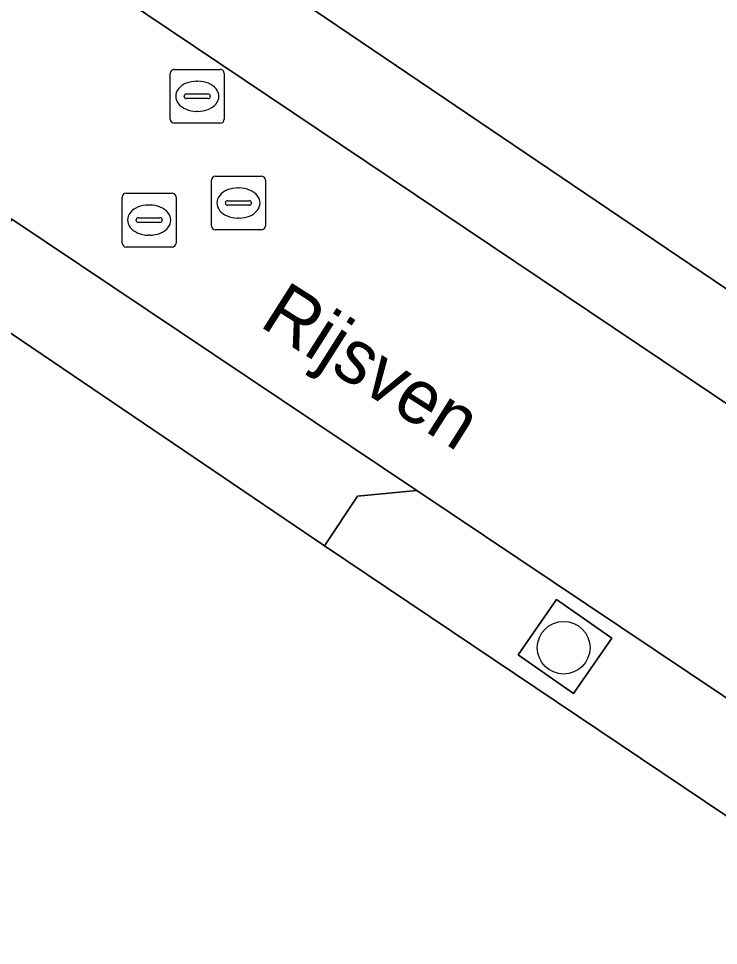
# Model space of a CAD drawing. Extents: x 163266 to 164362, y 381528 to 382286.
# Drawn here: x 164107.12 to 164120.11, y 381747.52 to 381764.72 of the extents above; entities that cross this region are included whole.
import ezdxf

# ---------------------------------------------------------------- set-up
doc = ezdxf.new("R2010")
doc.units = 0
for name, color, linetype in [('IMGEO_Boom', 7, 'Continuous'), ('IMGEO_Erf', 7, 'Continuous'), ('IMGEO_Groenvoorziening', 7, 'Continuous'), ('IMGEO_Haag', 7, 'Continuous'), ('IMGEO_Openbare_ruimte_label', 7, 'Continuous'), ('IMGEO_Rijbaan_lokaal_open', 7, 'Continuous'), ('IMGEO_Rioolput', 7, 'Continuous'), ('IMGEO_Voetpad_halfverhard', 7, 'Continuous'), ('IMGEO_Voetpad_open', 7, 'Continuous')]:
    doc.layers.add(name, color=color, linetype=linetype)

msp = doc.modelspace()

# ---------------------------------------------------------------- linework, layer by layer
at = {"layer": 'IMGEO_Boom'}
msp.add_circle((164117.236, 381753.046), 0.489, dxfattribs=at)
at = {"layer": 'IMGEO_Erf'}
for points in [[(164137.052, 381738.606), (164132.496, 381741.641), (164128.958, 381743.983), (164124.51, 381747.062), (164122.136, 381748.652), (164121.018, 381749.415), (164112.795, 381754.939), (164106.054, 381759.504), (164093.962, 381767.632), (164089.592, 381770.644), (164080.587, 381776.69), (164079.484, 381777.468), (164069.912, 381783.85), (164069.729, 381783.972)], [(164088.358, 381781.266), (164122.212, 381758.384), (164124.397, 381758.415), (164126.238, 381758.753), (164128.239, 381759.5), (164135.544, 381770.347)]]:
    msp.add_lwpolyline(points, dxfattribs=at)
at = {"layer": 'IMGEO_Groenvoorziening'}
msp.add_lwpolyline([(164118.13, 381753.224), (164117.105, 381753.938), (164116.39, 381752.913), (164117.416, 381752.198)], close=True, dxfattribs=at)
at = {"layer": 'IMGEO_Haag'}
msp.add_lwpolyline([(164118.13, 381753.224), (164117.105, 381753.938), (164116.39, 381752.913), (164117.416, 381752.198)], close=True, dxfattribs=at)
at = {"layer": 'IMGEO_Rijbaan_lokaal_open'}
for points in [[(164121.372, 381756.832), (164078.354, 381785.697), (164073.456, 381789.047), (164072.921, 381789.401)], [(164070.053, 381785.812), (164070.885, 381785.296), (164075.854, 381781.95), (164080.444, 381778.871), (164081.576, 381778.113), (164090.01, 381772.472), (164095.526, 381768.712), (164106.992, 381760.997), (164114.512, 381755.966), (164122.083, 381750.893), (164123.208, 381750.173), (164124.631, 381749.205), (164129.98, 381745.578), (164132.813, 381743.736), (164138.834, 381739.683), (164152.333, 381730.648), (164151.237, 381729.12)]]:
    msp.add_lwpolyline(points, dxfattribs=at)
at = {"layer": 'IMGEO_Rioolput'}
for p, q in [((164109.935, 381762.852), (164109.935, 381763.704)), ((164110.01, 381763.778), (164110.862, 381763.778)), ((164110.936, 381763.704), (164110.936, 381762.852)), ((164110.423, 381763.558), (164110.448, 381763.558)), ((164110.237, 381763.321), (164110.635, 381763.321)), ((164110.194, 381763.272), (164110.194, 381763.284)), ((164110.632, 381763.235), (164110.234, 381763.235)), ((164110.678, 381763.284), (164110.678, 381763.272)), ((164110.446, 381762.998), (164110.421, 381762.998)), ((164110.862, 381762.778), (164110.01, 381762.778)), ((164110.774, 381761.798), (164111.626, 381761.798)), ((164110.699, 381760.872), (164110.699, 381761.724)), ((164111.7, 381761.724), (164111.7, 381760.872)), ((164109.117, 381761.481), (164109.969, 381761.481)), ((164111.187, 381761.578), (164111.212, 381761.578)), ((164109.042, 381760.555), (164109.042, 381761.407)), ((164109.53, 381761.261), (164109.555, 381761.261)), ((164110.043, 381761.407), (164110.043, 381760.555)), ((164110.958, 381761.292), (164110.958, 381761.304)), ((164111.396, 381761.255), (164110.998, 381761.255)), ((164111.001, 381761.341), (164111.399, 381761.341)), ((164111.442, 381761.304), (164111.442, 381761.292)), ((164109.301, 381760.975), (164109.301, 381760.987)), ((164109.739, 381760.938), (164109.341, 381760.938)), ((164109.344, 381761.024), (164109.742, 381761.024)), ((164109.785, 381760.987), (164109.785, 381760.975)), ((164111.21, 381761.018), (164111.185, 381761.018)), ((164111.626, 381760.798), (164110.774, 381760.798)), ((164109.553, 381760.701), (164109.528, 381760.701)), ((164109.969, 381760.481), (164109.117, 381760.481))]:
    msp.add_line(p, q, dxfattribs=at)
for points in [[(164109.935, 381762.852), (164109.935, 381763.704)], [(164110.01, 381763.778), (164110.862, 381763.778)], [(164110.936, 381763.704), (164110.936, 381762.852)], [(164110.862, 381762.778), (164110.01, 381762.778)], [(164110.774, 381761.798), (164111.626, 381761.798)], [(164110.699, 381760.872), (164110.699, 381761.724)], [(164111.7, 381761.724), (164111.7, 381760.872)], [(164109.117, 381761.481), (164109.969, 381761.481)], [(164109.042, 381760.555), (164109.042, 381761.407)], [(164110.043, 381761.407), (164110.043, 381760.555)], [(164111.626, 381760.798), (164110.774, 381760.798)], [(164109.969, 381760.481), (164109.117, 381760.481)]]:
    msp.add_lwpolyline(points, dxfattribs=at)
for centre, radius, start, end in [((164110.012, 381763.702), 0.0765, 91.552, 178.448), ((164110.012, 381763.702), 0.0765, 91.552, 178.448), ((164110.86, 381763.702), 0.0765, 1.552, 88.448), ((164110.86, 381763.702), 0.0765, 1.552, 88.448), ((164110.234, 381763.281), 0.0403, 85.8775, 175.7526), ((164110.639, 381763.283), 0.0386, 1.7309, 96.639), ((164110.231, 381763.271), 0.0366, 178.938, 274.7102), ((164110.635, 381763.278), 0.043, 264.8664, 352.4533), ((164110.012, 381762.854), 0.0765, 181.552, 268.448), ((164110.012, 381762.854), 0.0765, 181.552, 268.448), ((164110.86, 381762.854), 0.0765, 271.552, 358.448), ((164110.86, 381762.854), 0.0765, 271.552, 358.448), ((164110.776, 381761.722), 0.0765, 91.552, 178.448), ((164110.776, 381761.722), 0.0765, 91.552, 178.448), ((164111.624, 381761.722), 0.0765, 1.552, 88.448), ((164111.624, 381761.722), 0.0765, 1.552, 88.448), ((164109.119, 381761.405), 0.0765, 91.552, 178.448), ((164109.119, 381761.405), 0.0765, 91.552, 178.448), ((164109.967, 381761.405), 0.0765, 1.552, 88.448), ((164109.967, 381761.405), 0.0765, 1.552, 88.448), ((164110.998, 381761.301), 0.0403, 85.8775, 175.7526), ((164110.995, 381761.291), 0.0366, 178.938, 274.7102), ((164111.399, 381761.298), 0.043, 264.8664, 352.4533), ((164111.403, 381761.303), 0.0386, 1.7309, 96.639), ((164109.341, 381760.984), 0.0403, 85.8775, 175.7526), ((164109.338, 381760.974), 0.0366, 178.938, 274.7102), ((164109.742, 381760.981), 0.043, 264.8664, 352.4533), ((164109.746, 381760.986), 0.0386, 1.7309, 96.639), ((164110.776, 381760.874), 0.0765, 181.552, 268.448), ((164110.776, 381760.874), 0.0765, 181.552, 268.448), ((164111.624, 381760.874), 0.0765, 271.552, 358.448), ((164111.624, 381760.874), 0.0765, 271.552, 358.448), ((164109.119, 381760.557), 0.0765, 181.552, 268.448), ((164109.119, 381760.557), 0.0765, 181.552, 268.448), ((164109.967, 381760.557), 0.0765, 271.552, 358.448), ((164109.967, 381760.557), 0.0765, 271.552, 358.448)]:
    msp.add_arc(centre, radius, start, end, dxfattribs=at)
for centre, major_axis, ratio, start_param, end_param in [((164110.422, 381763.278), (-0.387, 0.002), 0.722429, 4.712389, 7.853982), ((164110.447, 381763.278), (-0.39, 0.002), 0.717154, 1.570796, 4.712389), ((164111.186, 381761.298), (-0.387, 0.002), 0.722429, 4.712389, 7.853982), ((164111.211, 381761.298), (-0.39, 0.002), 0.717154, 1.570796, 4.712389), ((164109.529, 381760.981), (-0.387, 0.002), 0.722429, 4.712389, 7.853982), ((164109.554, 381760.981), (-0.39, 0.002), 0.717154, 1.570796, 4.712389)]:
    msp.add_ellipse(centre, major_axis=major_axis, ratio=ratio, start_param=start_param, end_param=end_param, dxfattribs=at)
at = {"layer": 'IMGEO_Voetpad_halfverhard'}
for points in [[(164074.507, 381790.627), (164073.456, 381789.047), (164078.354, 381785.697), (164121.372, 381756.832)], [(164122.492, 381758.195), (164122.212, 381758.384), (164088.358, 381781.266), (164074.507, 381790.627)]]:
    msp.add_lwpolyline(points, dxfattribs=at)
for points in [[(164122.083, 381750.893), (164114.512, 381755.966), (164113.412, 381755.856), (164112.795, 381754.939), (164121.018, 381749.415)], [(164117.416, 381752.198), (164116.39, 381752.913), (164117.105, 381753.938), (164118.13, 381753.224)]]:
    msp.add_lwpolyline(points, close=True, dxfattribs=at)
at = {"layer": 'IMGEO_Voetpad_open'}
msp.add_lwpolyline([(164106.992, 381760.997), (164106.054, 381759.504), (164112.795, 381754.939), (164113.412, 381755.856), (164114.512, 381755.966)], close=True, dxfattribs=at)

# ---------------------------------------------------------------- texts
at = {"layer": 'IMGEO_Openbare_ruimte_label'}
msp.add_text('Rijsven', height=1, rotation=327.5816, dxfattribs=at).set_placement((164111.565, 381759.027))

doc.saveas('drawing.dxf')
